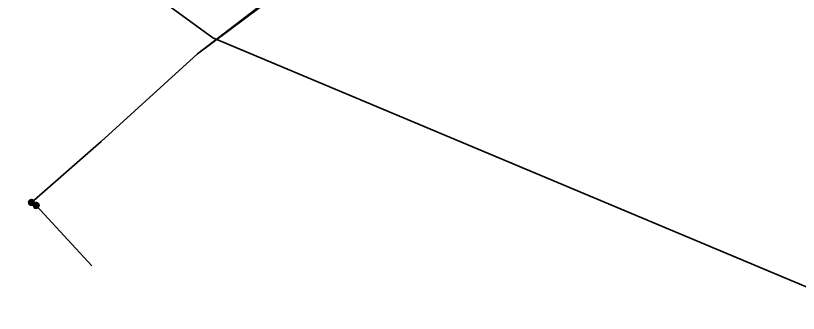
# Model space of a CAD drawing. Extents: x -873619 to -867639, y -1015082 to -1012326.
# Drawn here: x -868136.9 to -868080.5, y -1012871.4 to -1012850 of the extents above; entities that cross this region are included whole.
import ezdxf

# ---------------------------------------------------------------- set-up
doc = ezdxf.new("R2010")
doc.units = 0
doc.header["$LTSCALE"] = 0.44
for name, color, linetype, lineweight in [('1', 7, 'Continuous', 13), ('12', 7, 'Continuous', 13), ('21', 7, 'Continuous', 35), ('3', 7, 'Continuous', 25)]:
    doc.layers.add(name, color=color, linetype=linetype, lineweight=lineweight)

msp = doc.modelspace()

# ---------------------------------------------------------------- linework, layer by layer
at = {"layer": '1', "lineweight": 35}
msp.add_line((-868135.78, -1012863.43), (-868135.44, -1012863.64), dxfattribs=at)
for points in [[(-868093, -1012833.748), (-868101.39, -1012837.01), (-868107.58, -1012840.931), (-868113.62, -1012845.13), (-868123.8, -1012852.73), (-868130.75, -1012859.04), (-868135.78, -1012863.43), (-868135.449, -1012863.638)], [(-868113.62, -1012845.13), (-868117.359, -1012847.8), (-868118.459, -1012848.62), (-868123.8, -1012852.73), (-868130.75, -1012859.04)]]:
    msp.add_lwpolyline(points, dxfattribs=at)
at = {"layer": '12'}
for points in [[(-868135.549, -1012863.43), (-868135.555, -1012863.378), (-868135.572, -1012863.328), (-868135.601, -1012863.284), (-868135.638, -1012863.247), (-868135.683, -1012863.22), (-868135.733, -1012863.203), (-868135.786, -1012863.199), (-868135.838, -1012863.206), (-868135.887, -1012863.225), (-868135.93, -1012863.254), (-868135.966, -1012863.293), (-868135.992, -1012863.338), (-868136.008, -1012863.389), (-868136.011, -1012863.441), (-868136.003, -1012863.493), (-868135.983, -1012863.542), (-868135.952, -1012863.585), (-868135.913, -1012863.619), (-868135.867, -1012863.645), (-868135.816, -1012863.659), (-868135.763, -1012863.661), (-868135.712, -1012863.651), (-868135.664, -1012863.63), (-868135.621, -1012863.599), (-868135.587, -1012863.558), (-868135.563, -1012863.512), (-868135.551, -1012863.461)], [(-868135.579, -1012863.43), (-868135.585, -1012863.381), (-868135.602, -1012863.335), (-868135.63, -1012863.295), (-868135.667, -1012863.263), (-868135.711, -1012863.241), (-868135.759, -1012863.23), (-868135.808, -1012863.23), (-868135.855, -1012863.243), (-868135.898, -1012863.267), (-868135.934, -1012863.3), (-868135.961, -1012863.341), (-868135.977, -1012863.388), (-868135.981, -1012863.437), (-868135.974, -1012863.485), (-868135.955, -1012863.53), (-868135.925, -1012863.57), (-868135.887, -1012863.601), (-868135.843, -1012863.621), (-868135.795, -1012863.631), (-868135.746, -1012863.629), (-868135.699, -1012863.614), (-868135.656, -1012863.589), (-868135.622, -1012863.555), (-868135.596, -1012863.513), (-868135.582, -1012863.466)], [(-868135.609, -1012863.43), (-868135.615, -1012863.385), (-868135.632, -1012863.343), (-868135.66, -1012863.308), (-868135.696, -1012863.281), (-868135.738, -1012863.264), (-868135.783, -1012863.259), (-868135.828, -1012863.265), (-868135.869, -1012863.284), (-868135.904, -1012863.312), (-868135.931, -1012863.349), (-868135.947, -1012863.391), (-868135.951, -1012863.436), (-868135.944, -1012863.481), (-868135.925, -1012863.522), (-868135.896, -1012863.556), (-868135.859, -1012863.582), (-868135.816, -1012863.598), (-868135.771, -1012863.601), (-868135.726, -1012863.593), (-868135.686, -1012863.573), (-868135.652, -1012863.544), (-868135.626, -1012863.506), (-868135.612, -1012863.463)], [(-868135.639, -1012863.43), (-868135.644, -1012863.389), (-868135.662, -1012863.352), (-868135.689, -1012863.321), (-868135.724, -1012863.3), (-868135.764, -1012863.289), (-868135.805, -1012863.291), (-868135.844, -1012863.304), (-868135.878, -1012863.328), (-868135.903, -1012863.36), (-868135.918, -1012863.398), (-868135.921, -1012863.439), (-868135.913, -1012863.479), (-868135.893, -1012863.515), (-868135.864, -1012863.544), (-868135.827, -1012863.563), (-868135.787, -1012863.571), (-868135.746, -1012863.567), (-868135.708, -1012863.552), (-868135.676, -1012863.526), (-868135.653, -1012863.492), (-868135.64, -1012863.453)], [(-868135.669, -1012863.43), (-868135.674, -1012863.394), (-868135.692, -1012863.362), (-868135.718, -1012863.337), (-868135.752, -1012863.322), (-868135.788, -1012863.319), (-868135.823, -1012863.327), (-868135.854, -1012863.347), (-868135.877, -1012863.375), (-868135.89, -1012863.409), (-868135.89, -1012863.446), (-868135.879, -1012863.481), (-868135.858, -1012863.51), (-868135.828, -1012863.531), (-868135.793, -1012863.541), (-868135.756, -1012863.539), (-868135.722, -1012863.525), (-868135.695, -1012863.502), (-868135.676, -1012863.47), (-868135.669, -1012863.435)], [(-868135.699, -1012863.43), (-868135.704, -1012863.399), (-868135.721, -1012863.373), (-868135.747, -1012863.356), (-868135.777, -1012863.349), (-868135.808, -1012863.353), (-868135.835, -1012863.37), (-868135.853, -1012863.394), (-868135.861, -1012863.425), (-868135.857, -1012863.455), (-868135.842, -1012863.483), (-868135.818, -1012863.502), (-868135.788, -1012863.511), (-868135.757, -1012863.508), (-868135.729, -1012863.494), (-868135.709, -1012863.47), (-868135.699, -1012863.441)], [(-868135.729, -1012863.43), (-868135.734, -1012863.406), (-868135.751, -1012863.388), (-868135.774, -1012863.379), (-868135.798, -1012863.382), (-868135.819, -1012863.396), (-868135.83, -1012863.418), (-868135.83, -1012863.443), (-868135.818, -1012863.464), (-868135.798, -1012863.478), (-868135.773, -1012863.481), (-868135.75, -1012863.472), (-868135.734, -1012863.454)], [(-868135.759, -1012863.43), (-868135.764, -1012863.415), (-868135.779, -1012863.409), (-868135.794, -1012863.413), (-868135.801, -1012863.427), (-868135.797, -1012863.442), (-868135.784, -1012863.451), (-868135.769, -1012863.448), (-868135.759, -1012863.436)], [(-868135.208, -1012863.64), (-868135.215, -1012863.588), (-868135.232, -1012863.538), (-868135.261, -1012863.494), (-868135.298, -1012863.457), (-868135.343, -1012863.43), (-868135.392, -1012863.413), (-868135.446, -1012863.409), (-868135.497, -1012863.416), (-868135.546, -1012863.435), (-868135.59, -1012863.464), (-868135.625, -1012863.503), (-868135.652, -1012863.548), (-868135.668, -1012863.599), (-868135.671, -1012863.651), (-868135.663, -1012863.703), (-868135.642, -1012863.752), (-868135.612, -1012863.795), (-868135.573, -1012863.829), (-868135.527, -1012863.855), (-868135.475, -1012863.869), (-868135.423, -1012863.871), (-868135.372, -1012863.861), (-868135.323, -1012863.84), (-868135.281, -1012863.809), (-868135.247, -1012863.768), (-868135.223, -1012863.722), (-868135.21, -1012863.671)], [(-868135.239, -1012863.64), (-868135.245, -1012863.591), (-868135.262, -1012863.545), (-868135.289, -1012863.505), (-868135.326, -1012863.473), (-868135.37, -1012863.451), (-868135.419, -1012863.44), (-868135.468, -1012863.44), (-868135.514, -1012863.453), (-868135.558, -1012863.477), (-868135.593, -1012863.51), (-868135.62, -1012863.551), (-868135.637, -1012863.598), (-868135.641, -1012863.647), (-868135.634, -1012863.695), (-868135.615, -1012863.74), (-868135.585, -1012863.78), (-868135.546, -1012863.811), (-868135.502, -1012863.831), (-868135.455, -1012863.841), (-868135.406, -1012863.839), (-868135.358, -1012863.824), (-868135.316, -1012863.799), (-868135.281, -1012863.765), (-868135.255, -1012863.723), (-868135.242, -1012863.676)], [(-868135.269, -1012863.64), (-868135.274, -1012863.595), (-868135.291, -1012863.553), (-868135.32, -1012863.518), (-868135.355, -1012863.491), (-868135.397, -1012863.474), (-868135.443, -1012863.469), (-868135.487, -1012863.475), (-868135.529, -1012863.494), (-868135.563, -1012863.522), (-868135.59, -1012863.559), (-868135.607, -1012863.601), (-868135.61, -1012863.646), (-868135.603, -1012863.691), (-868135.585, -1012863.732), (-868135.556, -1012863.766), (-868135.519, -1012863.792), (-868135.475, -1012863.808), (-868135.431, -1012863.811), (-868135.386, -1012863.803), (-868135.345, -1012863.783), (-868135.311, -1012863.754), (-868135.286, -1012863.716), (-868135.272, -1012863.673)], [(-868135.299, -1012863.64), (-868135.303, -1012863.599), (-868135.321, -1012863.562), (-868135.348, -1012863.531), (-868135.384, -1012863.51), (-868135.424, -1012863.499), (-868135.465, -1012863.501), (-868135.504, -1012863.514), (-868135.538, -1012863.538), (-868135.563, -1012863.57), (-868135.578, -1012863.608), (-868135.58, -1012863.649), (-868135.573, -1012863.689), (-868135.553, -1012863.725), (-868135.524, -1012863.754), (-868135.487, -1012863.773), (-868135.446, -1012863.781), (-868135.406, -1012863.777), (-868135.367, -1012863.762), (-868135.335, -1012863.736), (-868135.313, -1012863.702), (-868135.299, -1012863.663)], [(-868135.328, -1012863.64), (-868135.333, -1012863.604), (-868135.352, -1012863.572), (-868135.377, -1012863.547), (-868135.411, -1012863.532), (-868135.448, -1012863.529), (-868135.482, -1012863.537), (-868135.514, -1012863.557), (-868135.536, -1012863.585), (-868135.549, -1012863.619), (-868135.549, -1012863.656), (-868135.539, -1012863.691), (-868135.517, -1012863.72), (-868135.487, -1012863.741), (-868135.453, -1012863.751), (-868135.416, -1012863.749), (-868135.382, -1012863.735), (-868135.355, -1012863.712), (-868135.335, -1012863.68), (-868135.328, -1012863.645)], [(-868135.358, -1012863.64), (-868135.364, -1012863.609), (-868135.38, -1012863.583), (-868135.406, -1012863.566), (-868135.436, -1012863.559), (-868135.468, -1012863.563), (-868135.495, -1012863.58), (-868135.512, -1012863.604), (-868135.521, -1012863.635), (-868135.517, -1012863.665), (-868135.502, -1012863.693), (-868135.477, -1012863.712), (-868135.448, -1012863.721), (-868135.416, -1012863.718), (-868135.389, -1012863.704), (-868135.369, -1012863.68), (-868135.358, -1012863.651)], [(-868135.389, -1012863.64), (-868135.394, -1012863.616), (-868135.411, -1012863.598), (-868135.433, -1012863.589), (-868135.458, -1012863.592), (-868135.478, -1012863.606), (-868135.49, -1012863.628), (-868135.49, -1012863.653), (-868135.477, -1012863.674), (-868135.458, -1012863.688), (-868135.433, -1012863.691), (-868135.409, -1012863.682), (-868135.394, -1012863.664)], [(-868135.419, -1012863.64), (-868135.424, -1012863.625), (-868135.438, -1012863.619), (-868135.453, -1012863.623), (-868135.46, -1012863.637), (-868135.456, -1012863.652), (-868135.443, -1012863.661), (-868135.428, -1012863.658), (-868135.419, -1012863.646)]]:
    msp.add_lwpolyline(points, close=True, dxfattribs=at)
at = {"layer": '21'}
msp.add_lwpolyline([(-868376.717, -1012555.154), (-868316.566, -1012631.217), (-868240.045, -1012726.354), (-868207.711, -1012767.909), (-868167.337, -1012819.086), (-868122.692, -1012851.556), (-868075.313, -1012871.422), (-868043.707, -1012866.643), (-868020.287, -1012856.898)], dxfattribs=at)
at = {"layer": '3'}
msp.add_line((-868135.44, -1012863.64), (-868131.43, -1012868.01), dxfattribs=at)

doc.saveas('drawing.dxf')
